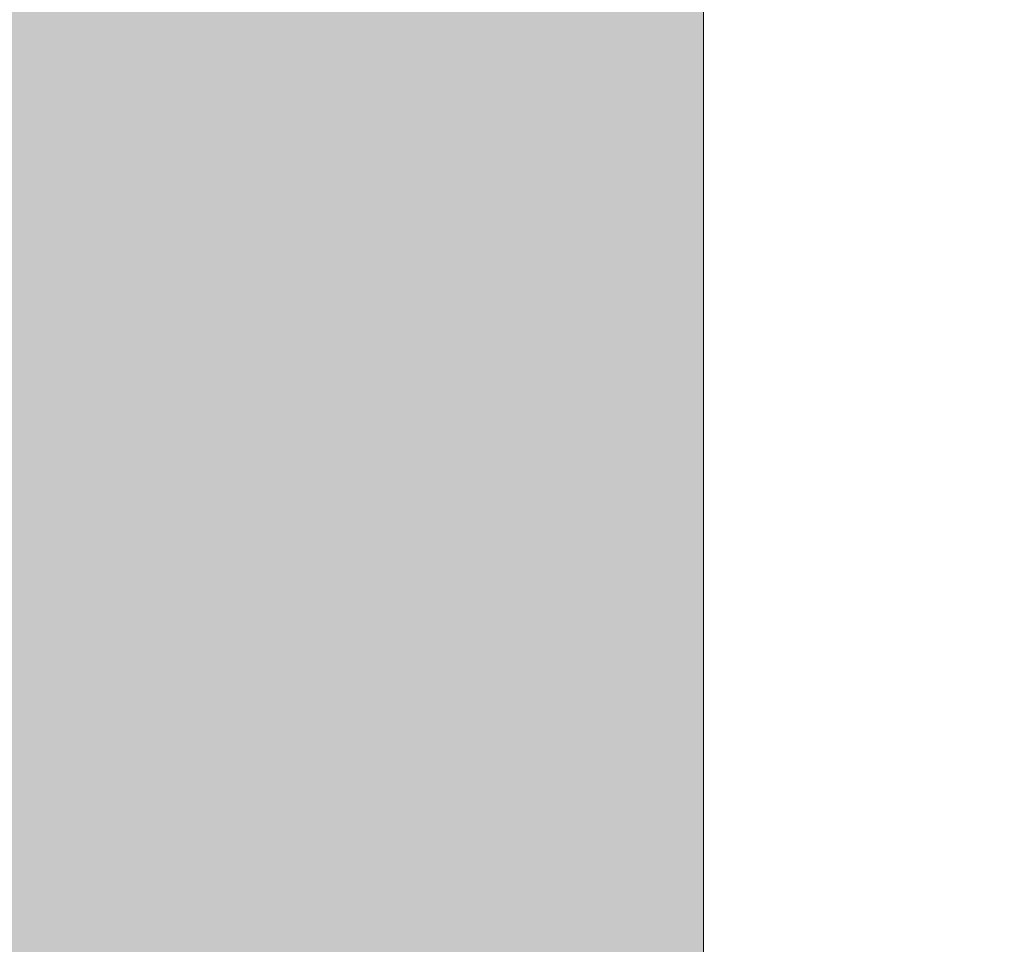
# Model space of a CAD drawing. Header units: metres. Extents: x 3.7 to 90.5, y -1.7 to 14.3.
# Tile 338 of 656: x 77.518027 to 77.51876, y 0.110668 to 0.111357. Entities that reach past the tile are written whole.
import ezdxf

# ---------------------------------------------------------------- set-up
doc = ezdxf.new("R2010")
doc.units = ezdxf.units.M
for name, color, linetype, lineweight in [('A-FLOR-PATT', 7, 'Continuous', 18), ('Balaústres', 7, 'Continuous', 18), ('Guarda-corpos', 7, 'Continuous', 18), ('S-STRS', 7, 'Continuous', 18)]:
    doc.layers.add(name, color=color, linetype=linetype, lineweight=lineweight)
pattern_1 = [(50, (61.586, 6.894), (0.273274, -0.0239114), [0.02857, -0.31432]), (355, (61.586, 6.894), (-0.052863, 0.286588), [0.02286, -0.25146]), (100.451, (61.609, 6.892), (0.220418, 0.26268), [0.02429, -0.26714]), (46.184, (61.586, 6.97), (0.406619, -0.063057), [0.04286, -0.47149]), (96.636, (61.62, 6.965), (0.356107, 0.371139), [0.03643, -0.4007]), (351.184, (61.586, 6.97), (0.356108, 0.371137), [0.03429, -0.37719]), (21, (61.624, 6.951), (0.2274184, -0.153399), [0.02857, -0.31432]), (326, (61.624, 6.951), (0.092705, 0.276284), [0.02286, -0.25146]), (71.451, (61.643, 6.939), (0.320132, 0.122885), [0.02429, -0.26714]), (37.5, (61.586, 6.894), (0.0046375, 0.1268327), [0.00251, -0.2459, 0.00251, -0.25276, -0.25241]), (37.5, (61.586, 6.894), (0.0046375, 0.1268327), [-0.50368, 0.00251, -0.2499]), (7.5, (61.586, 6.894), (0.1002335, 0.1502687), [0.00251, -0.14303, 0.00251, -0.24018, -0.0962]), (7.5, (61.586, 6.894), (0.1002335, 0.1502687), [-0.38824, 0.00251, -0.09369]), (327.5, (61.501, 6.894), (0.2033841, -0.0085941), [0.00251, -0.09274, 0.00251, -0.29467, -0.39434]), (327.5, (61.501, 6.894), (0.2033841, -0.0085941), [-0.39243, 0.00251, -0.39182]), (317.5, (61.463, 6.894), (0.2221916, 0.0381397), [0.00251, -0.12131, 0.00251, -0.19484, -0.28004]), (317.5, (61.463, 6.894), (0.2221916, 0.0381397), [-0.32118, 0.00251, -0.27752])]

# ---------------------------------------------------------------- blocks, each defined once
blk = doc.blocks.new('Guarda-corpo - 1_-6117474-Corte 8')
at = {"layer": 'Balaústres'}
blk.add_line((61.96742525, 0.66804744), (61.96742525, 0.11), dxfattribs=at)
blk = doc.blocks.new('Guarda-corpo - Guarda-corpo-8412140-Corte 8')
blk.add_blockref('Guarda-corpo - 1_-6117474-Corte 8', (-3, 0))
blk = doc.blocks.new('4 GRE - ESCOLA DE CINEMA E AUDIOVISUAL CINE REX R07_rvt-3-Corte 8')
at = {"layer": 'A-FLOR-PATT', "true_color": 0x484848}
h = blk.add_hatch(dxfattribs=at)
h.set_pattern_fill('FP_41', color=251, style=0, pattern_type=2)
h.set_pattern_definition(pattern_1)
h.paths.add_polyline_path([(61.06433537, 0.11), (61.96742525, 0.11), (61.96742525, 0.23), (60.48942525, 0.23), (60.48942525, 0.11), (61.02085777, 0.11)])
h.paths.add_polyline_path([(57.67308287, 0.11), (58.96742525, 0.11), (58.96742525, 0.23), (57.58842525, 0.23), (57.58842525, 0.11)])
h.paths.add_polyline_path([(64.67780025, 0.11), (64.67780025, 0.23), (63.48942525, 0.23), (63.48942525, 0.11), (64.62949826, 0.11)])
h.paths.add_polyline_path([(63.46742525, 0.11), (63.46742525, 0.23), (61.98942525, 0.23), (61.98942525, 0.11), (63.41212556, 0.11)])
h.paths.add_polyline_path([(58.98942525, 0.11), (60.46742525, 0.11), (60.46742525, 0.23), (58.98942525, 0.23), (58.98942525, 0.13978686)])
at = {"layer": 'S-STRS', "true_color": 0x484848}
h = blk.add_hatch(dxfattribs=at)
h.set_pattern_fill('FP_41', color=251, style=0, pattern_type=2)
h.set_pattern_definition(pattern_1)
h.paths.add_polyline_path([(61.06433537, 0.11), (61.96742525, 0.11), (61.96742525, 0.24333333), (60.48942525, 0.24333333), (60.48942525, 0.11), (61.02085777, 0.11)])
h.paths.add_polyline_path([(57.67308287, 0.11), (58.96742525, 0.11), (58.96742525, 0.24333333), (57.58842525, 0.24333333), (57.58842525, 0.11)])
h.paths.add_polyline_path([(64.67780025, 0.11), (64.67780025, 0.24333333), (63.48942525, 0.24333333), (63.48942525, 0.11), (64.62949826, 0.11)])
h.paths.add_polyline_path([(63.46742525, 0.11), (63.46742525, 0.24333333), (61.98942525, 0.24333333), (61.98942525, 0.11), (63.41212556, 0.11)])
h.paths.add_polyline_path([(58.98942525, 0.11), (60.46742525, 0.11), (60.46742525, 0.24333333), (58.98942525, 0.24333333), (58.98942525, 0.13978686)])
at = {"layer": 'Guarda-corpos', "lineweight": 18}
blk.add_blockref('Guarda-corpo - Guarda-corpo-8412140-Corte 8', (0, 0), dxfattribs=at)

msp = doc.modelspace()

# ---------------------------------------------------------------- block references
at = {"lineweight": 5}
msp.add_blockref('4 GRE - ESCOLA DE CINEMA E AUDIOVISUAL CINE REX R07_rvt-3-Corte 8', (18.55111091, 0), dxfattribs=at)

doc.saveas('drawing.dxf')
